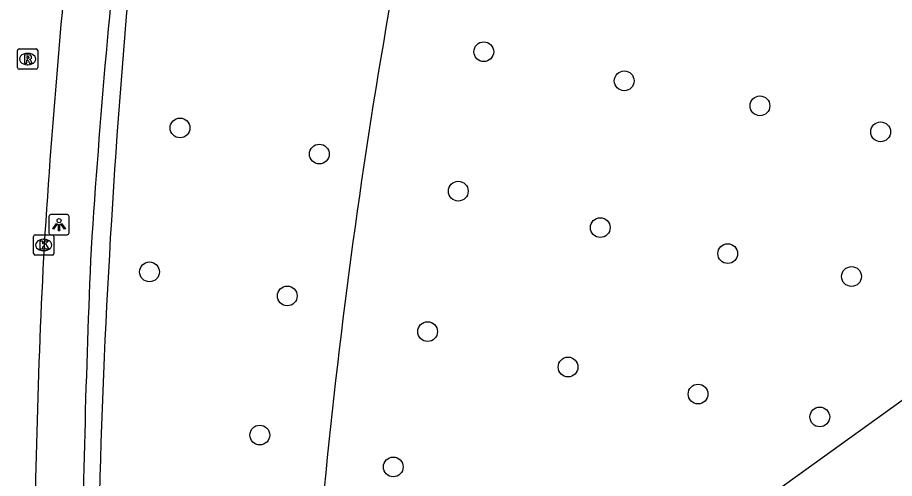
# Model space of a CAD drawing. Extents: x 155018 to 156648, y 383980 to 385733.
# Drawn here: x 156050.44 to 156093.8, y 384691.8 to 384714.58 of the extents above; entities that cross this region are included whole.
import ezdxf

# ---------------------------------------------------------------- set-up
doc = ezdxf.new("R2010")
doc.units = 0
for name, color, linetype in [('IMGEO_Berm_groen', 7, 'Continuous'), ('IMGEO_Boom', 7, 'Continuous'), ('IMGEO_Groenvoorziening', 7, 'Continuous'), ('IMGEO_Kolk', 7, 'Continuous'), ('IMGEO_Lichtpunt', 7, 'Continuous'), ('IMGEO_OVBaan_gesloten', 7, 'Continuous'), ('IMGEO_Rioolput', 7, 'Continuous'), ('IMGEO_Voetpad_gesloten', 7, 'Continuous')]:
    doc.layers.add(name, color=color, linetype=linetype)

msp = doc.modelspace()

# ---------------------------------------------------------------- linework, layer by layer
at = {"layer": 'IMGEO_Berm_groen'}
msp.add_arc((156463.482, 384679.821), 409.152, 171.92655, 179.49049, dxfattribs=at)
at = {"layer": 'IMGEO_Boom'}
for centre in [(156073.495, 384712.894), (156080.439, 384711.454), (156087.152, 384710.22), (156058.474, 384709.126), (156093.119, 384708.934), (156065.363, 384707.834), (156072.235, 384706.001), (156079.256, 384704.201), (156085.558, 384702.915), (156056.965, 384702.011), (156091.679, 384701.783), (156063.779, 384700.823), (156070.717, 384699.057), (156077.662, 384697.308), (156084.092, 384695.971), (156090.11, 384694.839), (156062.419, 384693.944), (156069.02, 384692.37)]:
    msp.add_circle(centre, 0.489, dxfattribs=at)
at = {"layer": 'IMGEO_Groenvoorziening'}
msp.add_lwpolyline([(156092.608, 384805.486), (156104.34, 384822.039), (156109.681, 384825.736), (156116.935, 384848.113), (156123.571, 384846.858), (156128.811, 384836.516), (156139.541, 384820.551), (156144.509, 384812.164), (156161.399, 384786.097), (156159.902, 384780.041), (156181.763, 384744.983), (156194.882, 384713.157), (156193.62, 384706.064), (156154.765, 384714.834), (156144.099, 384710.771), (156128.027, 384711.937), (156112.137, 384703.172), (156102.819, 384701.872), (156086.197, 384689.897), (156080.587, 384681.206), (156070.694, 384667.747), (156063.784, 384665.047)], dxfattribs=at)
msp.add_arc((156382.109, 384660.463), 318.008, 167.94245, 176.78081, dxfattribs=at)
at = {"layer": 'IMGEO_Kolk'}
for p, q in [((156051.234, 384702.915), (156051.234, 384703.767)), ((156051.309, 384703.841), (156052.161, 384703.841)), ((156051.722, 384703.621), (156051.747, 384703.621)), ((156052.235, 384703.767), (156052.235, 384702.915)), ((156052.161, 384702.841), (156051.309, 384702.841)), ((156051.745, 384703.061), (156051.72, 384703.061))]:
    msp.add_line(p, q, dxfattribs=at)
for points in [[(156051.234, 384702.915), (156051.234, 384703.767)], [(156051.309, 384703.841), (156052.161, 384703.841)], [(156051.555, 384703.541), (156051.678, 384703.541), (156051.678, 384703.39), (156051.808, 384703.541), (156051.972, 384703.541), (156051.826, 384703.39), (156051.979, 384703.141), (156051.827, 384703.141), (156051.742, 384703.305), (156051.678, 384703.238), (156051.678, 384703.141), (156051.555, 384703.141), (156051.555, 384703.541)], [(156052.235, 384703.767), (156052.235, 384702.915)], [(156052.161, 384702.841), (156051.309, 384702.841)]]:
    msp.add_lwpolyline(points, dxfattribs=at)
for centre, start, end in [((156051.311, 384703.765), 91.552, 178.448), ((156051.311, 384703.765), 91.552, 178.448), ((156052.159, 384703.765), 1.552, 88.448), ((156052.159, 384703.765), 1.552, 88.448), ((156051.311, 384702.917), 181.552, 268.448), ((156051.311, 384702.917), 181.552, 268.448), ((156052.159, 384702.917), 271.552, 358.448), ((156052.159, 384702.917), 271.552, 358.448)]:
    msp.add_arc(centre, 0.0765, start, end, dxfattribs=at)
for centre, major_axis, ratio, start_param, end_param in [((156051.721, 384703.341), (-0.387, 0.002), 0.722429, 4.712389, 7.853982), ((156051.746, 384703.341), (-0.39, 0.002), 0.717154, 1.570796, 4.712389)]:
    msp.add_ellipse(centre, major_axis=major_axis, ratio=ratio, start_param=start_param, end_param=end_param, dxfattribs=at)
at = {"layer": 'IMGEO_Lichtpunt'}
for p, q in [((156052.895, 384704.84), (156052.087, 384704.84)), ((156052.895, 384704.84), (156052.087, 384704.84)), ((156051.993, 384704.745), (156051.993, 384703.938)), ((156051.993, 384704.745), (156051.993, 384703.938)), ((156052.989, 384703.938), (156052.989, 384704.745)), ((156052.989, 384703.938), (156052.989, 384704.745)), ((156052.087, 384703.844), (156052.895, 384703.844)), ((156052.087, 384703.844), (156052.895, 384703.844))]:
    msp.add_line(p, q, dxfattribs=at)
for points in [[(156052.367, 384704.409), (156052.406, 384704.381), (156052.218, 384704.119), (156052.18, 384704.146), (156052.367, 384704.409)], [(156052.579, 384704.381), (156052.617, 384704.408), (156052.804, 384704.146), (156052.765, 384704.118), (156052.579, 384704.381)], [(156052.469, 384704.361), (156052.516, 384704.361), (156052.516, 384704.039), (156052.469, 384704.039), (156052.469, 384704.361)]]:
    msp.add_lwpolyline(points, dxfattribs=at)
msp.add_circle((156052.492, 384704.543), 0.0994, dxfattribs=at)
for centre, start, end in [((156052.087, 384704.745), 90, 180), ((156052.087, 384704.745), 90, 180), ((156052.895, 384704.745), 0, 90), ((156052.895, 384704.745), 0, 90), ((156052.087, 384703.938), 180, 270), ((156052.087, 384703.938), 180, 270), ((156052.895, 384703.938), 270, 0), ((156052.895, 384703.938), 270, 360)]:
    msp.add_arc(centre, 0.0946, start, end, dxfattribs=at)
at = {"layer": 'IMGEO_OVBaan_gesloten'}
for centre, radius, start, end in [((156455.147, 384678.134), 404.175, 173.66718, 176.43002), ((156402.36, 384684.606), 351.102, 176.94768, 179.95685)]:
    msp.add_arc(centre, radius, start, end, dxfattribs=at)
at = {"layer": 'IMGEO_Rioolput'}
for p, q in [((156050.439, 384712.107), (156050.439, 384712.959)), ((156050.514, 384713.033), (156051.366, 384713.033)), ((156050.927, 384712.813), (156050.952, 384712.813)), ((156051.44, 384712.959), (156051.44, 384712.107)), ((156050.95, 384712.253), (156050.925, 384712.253)), ((156051.366, 384712.033), (156050.514, 384712.033))]:
    msp.add_line(p, q, dxfattribs=at)
for points in [[(156050.439, 384712.107), (156050.439, 384712.959)], [(156050.514, 384713.033), (156051.366, 384713.033)], [(156051.028, 384712.731), (156050.776, 384712.733), (156050.776, 384712.333)], [(156050.954, 384712.652), (156050.9, 384712.652), (156050.9, 384712.571)], [(156051.44, 384712.959), (156051.44, 384712.107)], [(156050.776, 384712.333), (156050.9, 384712.333), (156050.9, 384712.495), (156050.911, 384712.495)], [(156050.9, 384712.571), (156050.952, 384712.571)], [(156050.958, 384712.466), (156051.029, 384712.333), (156051.169, 384712.333), (156051.104, 384712.459)], [(156051.366, 384712.033), (156050.514, 384712.033)]]:
    msp.add_lwpolyline(points, dxfattribs=at)
for centre, radius, start, end in [((156050.516, 384712.957), 0.0765, 91.552, 178.448), ((156050.516, 384712.957), 0.0765, 91.552, 178.448), ((156050.96, 384712.556), 0.0964, 77.0061, 93.1865), ((156050.974, 384712.613), 0.0378, 276.6634, 79.6772), ((156051.027, 384712.621), 0.109, 350.3612, 89.416), ((156051.364, 384712.957), 0.0765, 1.552, 88.448), ((156051.364, 384712.957), 0.0765, 1.552, 88.448), ((156050.91, 384712.442), 0.0533, 26.0293, 88.6989), ((156050.936, 384712.76), 0.19, 274.7715, 282.9687), ((156051.025, 384712.621), 0.112, 277.5842, 350.9817), ((156051.009, 384712.406), 0.108, 29.5134, 73.7905), ((156050.516, 384712.109), 0.0765, 181.552, 268.448), ((156050.516, 384712.109), 0.0765, 181.552, 268.448), ((156051.364, 384712.109), 0.0765, 271.552, 358.448), ((156051.364, 384712.109), 0.0765, 271.552, 358.448)]:
    msp.add_arc(centre, radius, start, end, dxfattribs=at)
for centre, major_axis, ratio, start_param, end_param in [((156050.926, 384712.533), (-0.387, 0.002), 0.722429, 4.712389, 7.853982), ((156050.951, 384712.533), (-0.39, 0.002), 0.717154, 1.570796, 4.712389)]:
    msp.add_ellipse(centre, major_axis=major_axis, ratio=ratio, start_param=start_param, end_param=end_param, dxfattribs=at)
at = {"layer": 'IMGEO_Voetpad_gesloten'}
for centre, radius, start, end in [((156482.29, 384675.216), 429.124, 173.67953, 176.26727), ((156549.649, 384681.423), 496.048, 177.48932, 179.59865)]:
    msp.add_arc(centre, radius, start, end, dxfattribs=at)

doc.saveas('drawing.dxf')
